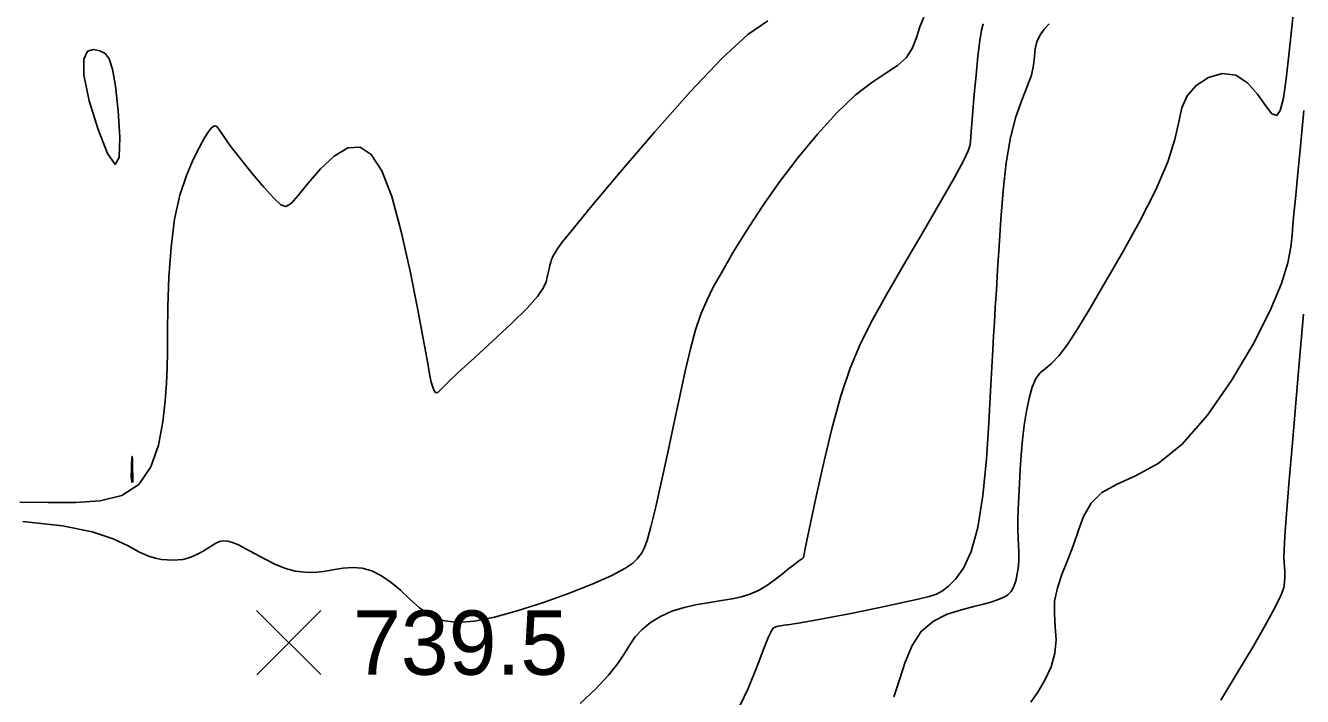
# Model space of a CAD drawing. Extents: x 2566142 to 2571431, y 418755 to 421584.
# Drawn here: x 2566884.2 to 2567182.2, y 419737.1 to 419893.6 of the extents above; entities that cross this region are included whole.
import ezdxf

# ---------------------------------------------------------------- set-up
doc = ezdxf.new("R2010")
doc.units = 0
for name, color, linetype in [('Contour_ADS_Major', 7, 'Continuous'), ('Contour_ADS_Minor', 7, 'Continuous'), ('Contour_ADS_Spot_Elevation', 7, 'Continuous')]:
    doc.layers.add(name, color=color, linetype=linetype)

# ---------------------------------------------------------------- blocks, each defined once
blk = doc.blocks.new('S750')
at = {"layer": 'Contour_ADS_Spot_Elevation'}
for p, q in [((-0.5, 0.498), (0.5, -0.498)), ((-0.498, -0.5), (0.498, 0.5))]:
    blk.add_line(p, q, dxfattribs=at)

msp = doc.modelspace()

# ---------------------------------------------------------------- linework, layer by layer
at = {"layer": 'Contour_ADS_Major'}
for points in [[(2566883.61, 419777.92), (2566892.81, 419776.91), (2566899.74, 419775.49), (2566904.67, 419773.86), (2566908.13, 419772.23), (2566910.66, 419770.86), (2566912.72, 419769.92), (2566914.45, 419769.36), (2566915.95, 419769.07), (2566917.29, 419768.94), (2566918.53, 419768.89), (2566919.72, 419768.92), (2566920.89, 419769.06), (2566922.07, 419769.35), (2566923.29, 419769.8), (2566924.51, 419770.37), (2566925.69, 419771.01), (2566926.78, 419771.67), (2566927.75, 419772.29), (2566928.64, 419772.81), (2566929.5, 419773.2), (2566930.4, 419773.39), (2566931.38, 419773.34), (2566932.52, 419773.02), (2566933.9, 419772.43), (2566935.6, 419771.56), (2566937.65, 419770.43), (2566939.97, 419769.17), (2566942.4, 419767.96), (2566944.83, 419766.97), (2566947.15, 419766.34), (2566949.37, 419766.05), (2566951.55, 419766.04), (2566953.73, 419766.26), (2566955.95, 419766.64), (2566958.21, 419767.01), (2566960.49, 419767.2), (2566962.77, 419767.03), (2566965.03, 419766.36), (2566967.28, 419765.22), (2566969.49, 419763.69), (2566971.67, 419761.85), (2566973.84, 419759.79), (2566976.11, 419757.76), (2566978.63, 419756.02), (2566981.55, 419754.82), (2566984.98, 419754.37), (2566988.99, 419754.65), (2566993.63, 419755.57), (2566998.93, 419757.04), (2567004.84, 419758.96), (2567010.88, 419761.12), (2567016.45, 419763.31), (2567020.99, 419765.3), (2567024.07, 419766.92), (2567025.92, 419768.19), (2567026.94, 419769.17), (2567027.53, 419769.94), (2567028.03, 419770.63), (2567028.58, 419771.65), (2567029.25, 419773.48), (2567030.13, 419776.62), (2567031.27, 419781.36), (2567032.61, 419787.33), (2567034.04, 419793.97), (2567035.48, 419800.72), (2567036.84, 419807.12), (2567038.13, 419812.97), (2567039.37, 419818.16), (2567040.57, 419822.6), (2567041.79, 419826.27), (2567043.14, 419829.49), (2567044.76, 419832.7), (2567046.8, 419836.33), (2567049.36, 419840.7), (2567052.43, 419845.72), (2567055.99, 419851.2), (2567060, 419856.95), (2567064.39, 419862.75), (2567068.96, 419868.29), (2567073.5, 419873.27), (2567077.8, 419877.34), (2567081.64, 419880.32), (2567084.95, 419882.49), (2567087.66, 419884.3), (2567089.73, 419886.16), (2567091.13, 419888.38), (2567092.1, 419890.85), (2567092.91, 419893.32), (2567093.83, 419895.54)], [(2567163.08, 419736.24), (2567167.03, 419742.64), (2567170.78, 419748.96), (2567173.87, 419754.37), (2567175.96, 419758.22), (2567177.18, 419760.77), (2567177.77, 419762.46), (2567177.99, 419763.72), (2567178.05, 419764.94), (2567178.02, 419766.15), (2567177.94, 419767.33), (2567177.86, 419768.43), (2567177.82, 419769.56), (2567177.87, 419771.32), (2567178.06, 419774.45), (2567178.46, 419779.71), (2567179.09, 419787.52), (2567179.89, 419797.12), (2567180.76, 419807.46), (2567181.62, 419817.45), (2567182.38, 419826.26)]]:
    msp.add_lwpolyline(points, dxfattribs=at)
at = {"layer": 'Contour_ADS_Minor'}
for points in [[(2567176.14, 419872.6), (2567176.99, 419873.79), (2567177.7, 419876.64), (2567178.36, 419881.19), (2567179.09, 419887.39), (2567179.85, 419894.72), (2567180.6, 419902.57), (2567181.29, 419910.33), (2567181.91, 419917.43), (2567182.59, 419923.45)], [(2567006.95, 419838.99), (2567007.16, 419839.51), (2567007.42, 419840.02), (2567007.75, 419840.6), (2567008.26, 419841.42), (2567009.46, 419843.06), (2567011.95, 419846.21), (2567016.33, 419851.55), (2567022.92, 419859.43), (2567030.93, 419868.76), (2567039.25, 419878.11), (2567046.8, 419886.05), (2567052.77, 419891.48), (2567057.42, 419894.74)], [(2567013.6, 419735.44), (2567017.24, 419738.9), (2567020.25, 419742.08), (2567022.4, 419744.8), (2567023.93, 419747.11), (2567025.18, 419749.12), (2567026.47, 419750.96), (2567028.09, 419752.7), (2567030.07, 419754.32), (2567032.38, 419755.75), (2567035, 419756.95), (2567037.89, 419757.86), (2567040.9, 419758.53), (2567043.87, 419759.04), (2567046.63, 419759.46), (2567049.06, 419759.85), (2567051.23, 419760.31), (2567053.24, 419760.93), (2567055.21, 419761.81), (2567057.19, 419763), (2567059.12, 419764.36), (2567060.87, 419765.72), (2567062.33, 419766.9), (2567063.42, 419767.75), (2567064.17, 419768.33), (2567064.67, 419768.69), (2567065.01, 419768.92), (2567065.25, 419769.08), (2567065.41, 419769.19), (2567065.53, 419769.28), (2567065.61, 419769.36), (2567065.68, 419769.45), (2567065.74, 419769.55), (2567065.79, 419769.69), (2567065.83, 419769.87), (2567065.89, 419770.21), (2567066.08, 419771.2), (2567066.53, 419773.43), (2567067.36, 419777.48), (2567068.68, 419783.7), (2567070.38, 419791.36), (2567072.36, 419799.52), (2567074.47, 419807.19), (2567076.65, 419813.69), (2567079.05, 419819.4), (2567081.85, 419824.97), (2567085.24, 419831.06), (2567089.32, 419838.09), (2567093.65, 419845.49), (2567097.72, 419852.45), (2567101, 419858.17), (2567103.09, 419862.05), (2567104.18, 419864.4), (2567104.62, 419865.76), (2567104.72, 419866.65), (2567104.78, 419867.57), (2567104.87, 419868.85), (2567105.02, 419870.77), (2567105.26, 419873.62), (2567105.59, 419877.54), (2567106, 419882.03), (2567106.43, 419886.44), (2567106.84, 419890.09), (2567107.23, 419892.53), (2567107.69, 419894)], [(2567054.95, 419744.16), (2567056.5, 419748.29), (2567057.56, 419750.97), (2567058.26, 419752.43), (2567058.77, 419753.08), (2567059.24, 419753.31), (2567059.79, 419753.45), (2567060.43, 419753.57), (2567061.12, 419753.68), (2567061.86, 419753.79), (2567062.62, 419753.9), (2567063.48, 419754.04), (2567064.54, 419754.21), (2567065.88, 419754.44), (2567067.59, 419754.73), (2567069.79, 419755.12), (2567072.57, 419755.64), (2567076.03, 419756.32), (2567080.18, 419757.16), (2567084.64, 419758.08), (2567088.9, 419758.99), (2567092.47, 419759.77), (2567095.02, 419760.38), (2567096.79, 419760.96), (2567098.16, 419761.7), (2567099.53, 419762.78), (2567101.19, 419764.44), (2567103.03, 419767.02), (2567104.84, 419770.92), (2567106.42, 419776.52), (2567107.6, 419783.97), (2567108.43, 419792.45), (2567109, 419800.92), (2567109.38, 419808.32), (2567109.67, 419813.88), (2567109.89, 419817.96), (2567110.08, 419821.23), (2567110.26, 419824.33), (2567110.48, 419827.82), (2567110.73, 419831.89), (2567111.02, 419836.63), (2567111.36, 419842.15), (2567111.78, 419848.43), (2567112.31, 419855.07), (2567113.04, 419861.58), (2567114.03, 419867.45), (2567115.3, 419872.3), (2567116.67, 419876.22), (2567117.95, 419879.4), (2567118.91, 419882.05), (2567119.42, 419884.34), (2567119.63, 419886.35), (2567119.8, 419888.14), (2567120.16, 419889.79), (2567120.88, 419891.32), (2567121.89, 419892.73), (2567123.03, 419893.97)], [(2567086.78, 419737), (2567088.11, 419740.94), (2567089.44, 419745.06), (2567091.06, 419748.96), (2567093.2, 419752.26), (2567096.04, 419754.66), (2567099.28, 419756.27), (2567102.56, 419757.33), (2567105.48, 419758.05), (2567107.76, 419758.62), (2567109.46, 419759.1), (2567110.75, 419759.52), (2567111.78, 419759.92), (2567112.68, 419760.33), (2567113.48, 419760.84), (2567114.18, 419761.56), (2567114.77, 419762.6), (2567115.25, 419764), (2567115.61, 419765.67), (2567115.86, 419767.45), (2567115.98, 419769.2), (2567115.99, 419770.81), (2567115.91, 419772.38), (2567115.81, 419774.04), (2567115.75, 419775.94), (2567115.75, 419778.19), (2567115.83, 419780.76), (2567115.95, 419783.63), (2567116.12, 419786.74), (2567116.31, 419790.04), (2567116.54, 419793.46), (2567116.85, 419796.92), (2567117.24, 419800.35), (2567117.73, 419803.64), (2567118.35, 419806.66), (2567119.09, 419809.25), (2567119.96, 419811.25), (2567120.97, 419812.6), (2567122.17, 419813.63), (2567123.6, 419814.79), (2567125.29, 419816.52), (2567127.31, 419819.19), (2567129.72, 419822.9), (2567132.61, 419827.69), (2567136.06, 419833.59), (2567140.05, 419840.53), (2567144.18, 419847.97), (2567147.92, 419855.28), (2567150.77, 419861.79), (2567152.41, 419867.03), (2567153.28, 419871.14), (2567154.01, 419874.42), (2567155.22, 419877.18), (2567157.37, 419879.61), (2567160.25, 419881.47), (2567163.45, 419882.4), (2567166.59, 419882.04), (2567169.34, 419880.24), (2567171.65, 419877.6), (2567173.54, 419874.93), (2567175.02, 419873.04), (2567176.14, 419872.6)], [(2567118.78, 419735.76), (2567120.4, 419738.05), (2567122.06, 419740.87), (2567123.49, 419744), (2567124.41, 419747.21), (2567124.66, 419750.32), (2567124.49, 419753.34), (2567124.26, 419756.33), (2567124.33, 419759.33), (2567124.96, 419762.4), (2567126.04, 419765.55), (2567127.33, 419768.81), (2567128.63, 419772.2), (2567129.8, 419775.68), (2567131.08, 419779.07), (2567132.82, 419782.15), (2567135.34, 419784.68), (2567138.89, 419786.62), (2567143.35, 419788.61), (2567148.49, 419791.45), (2567154.12, 419795.97), (2567159.96, 419802.68), (2567165.62, 419810.81), (2567170.66, 419819.31), (2567174.64, 419827.12), (2567177.26, 419833.4), (2567178.73, 419838.22), (2567179.44, 419841.9), (2567179.74, 419844.74), (2567179.94, 419847.11), (2567180.17, 419849.67), (2567180.5, 419853.15), (2567180.98, 419858.28), (2567181.67, 419865.47), (2567182.5, 419873.82)], [(2566882.87, 419782.42), (2566889.5, 419782.33), (2566895.86, 419782.33), (2566901.66, 419782.74), (2566906.66, 419783.99), (2566910.64, 419786.54), (2566913.42, 419790.63), (2566915.2, 419795.73), (2566916.23, 419801.12), (2566916.79, 419806.09), (2566917.09, 419810.15), (2566917.24, 419813.73), (2566917.31, 419817.5), (2566917.35, 419822.12), (2566917.44, 419828.06), (2566917.68, 419834.87), (2566918.16, 419841.88), (2566919, 419848.45), (2566920.23, 419854.05), (2566921.73, 419858.63), (2566923.31, 419862.32), (2566924.77, 419865.21), (2566925.98, 419867.39), (2566926.94, 419868.93), (2566927.7, 419869.85), (2566928.3, 419870.21), (2566928.82, 419870.02), (2566929.46, 419869.23), (2566930.45, 419867.75), (2566932.04, 419865.49), (2566934.36, 419862.48), (2566937.08, 419859.12), (2566939.81, 419855.89), (2566942.12, 419853.3), (2566943.74, 419851.77), (2566944.95, 419851.36), (2566946.17, 419852.1), (2566947.81, 419853.97), (2566950.16, 419856.87), (2566953.07, 419860.17), (2566956.24, 419863.14), (2566959.38, 419865.05), (2566962.26, 419865.27), (2566964.89, 419863.55), (2566967.33, 419859.75), (2566969.65, 419853.71), (2566971.89, 419845.53), (2566973.95, 419836.29), (2566975.74, 419827.26), (2566977.12, 419819.77), (2566978.04, 419814.78), (2566978.58, 419811.91), (2566978.88, 419810.44), (2566979.08, 419809.68), (2566979.29, 419809.03), (2566979.53, 419808.46), (2566979.8, 419808.05), (2566980.11, 419807.9), (2566980.51, 419808.1), (2566981.28, 419808.85), (2566982.75, 419810.32), (2566985.25, 419812.71), (2566988.93, 419816.09), (2566993.28, 419820.07), (2566997.62, 419824.1), (2567001.25, 419827.68), (2567003.65, 419830.39), (2567005, 419832.35), (2567005.65, 419833.78), (2567005.94, 419834.91), (2567006.16, 419835.93), (2567006.37, 419836.87), (2567006.56, 419837.7), (2567006.76, 419838.41), (2567006.95, 419838.99)], [(2567050.02, 419733.11), (2567052.81, 419738.93), (2567054.95, 419744.16)]]:
    msp.add_lwpolyline(points, dxfattribs=at)
for points in [[(2566897.84, 419882.01), (2566899.09, 419876.05), (2566901.12, 419869.35), (2566903.33, 419863.78), (2566905.12, 419861.19), (2566906.04, 419862.83), (2566906.19, 419867.58), (2566905.83, 419873.69), (2566905.22, 419879.44), (2566904.53, 419883.44), (2566903.76, 419885.83), (2566902.8, 419887.09), (2566901.58, 419887.73), (2566900.09, 419888.04), (2566898.69, 419887.6), (2566897.79, 419885.79), (2566897.84, 419882.01)], [(2566909.22, 419788.62), (2566909.2, 419789.95), (2566909.17, 419791.42), (2566909.13, 419792.59), (2566909.07, 419793.07), (2566909.01, 419792.56), (2566908.94, 419791.36), (2566908.9, 419789.88), (2566908.89, 419788.54), (2566908.92, 419787.67), (2566908.99, 419787.22), (2566909.07, 419787.06), (2566909.15, 419787.05), (2566909.2, 419787.09), (2566909.22, 419787.28), (2566909.23, 419787.74), (2566909.22, 419788.62)]]:
    msp.add_lwpolyline(points, close=True, dxfattribs=at)

# ---------------------------------------------------------------- block references
at = {"layer": 'Contour_ADS_Spot_Elevation', "xscale": 15, "yscale": 15}
msp.add_blockref('S750', (2566945.63, 419749.64), dxfattribs=at)

# ---------------------------------------------------------------- texts
at = {"layer": 'Contour_ADS_Spot_Elevation'}
msp.add_text('739.5', height=15, dxfattribs=at).set_placement((2566960.63, 419742.14))

doc.saveas('drawing.dxf')
